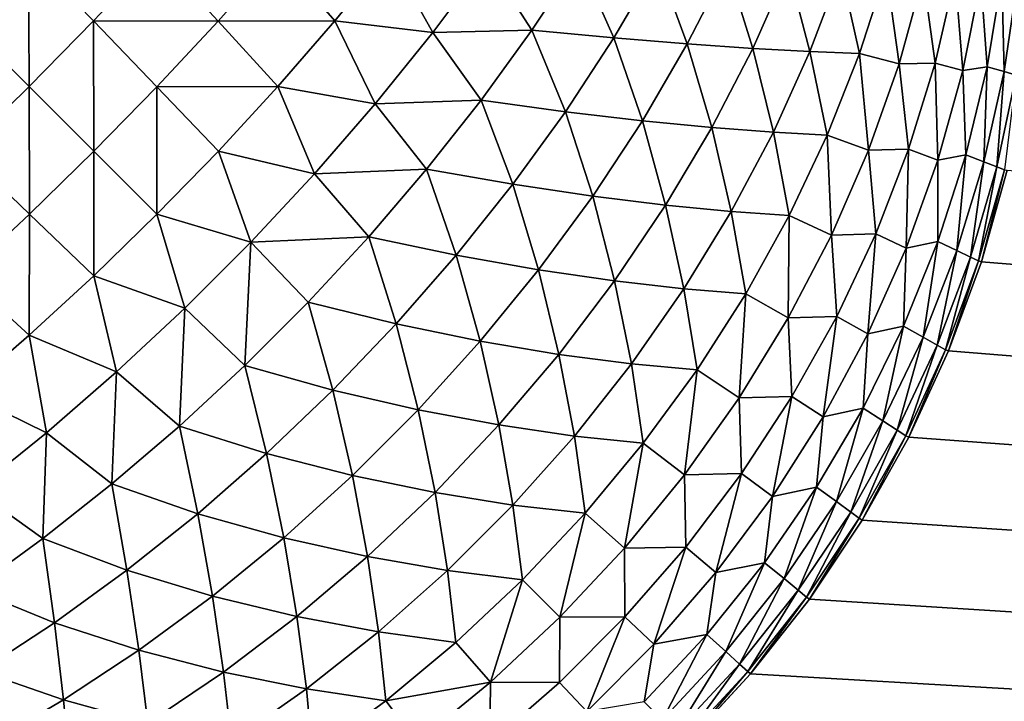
# Model space of a CAD drawing. Extents: x -302 to 302, y -900 to 900.
# Tile 277 of 656: x 117.06 to 118.93, y -878.25 to -876.95. Entities that reach past the tile are written whole.
import ezdxf

# ---------------------------------------------------------------- set-up
doc = ezdxf.new("R2010")
doc.units = 0
doc.header["$LTSCALE"] = 81.481481
for name, color, linetype in [('297', 7, 'CONTINUOUS'), ('3', 7, 'CONTINUOUS'), ('312', 7, 'CONTINUOUS'), ('98', 7, 'CONTINUOUS')]:
    doc.layers.add(name, color=color, linetype=linetype)

msp = doc.modelspace()

# ---------------------------------------------------------------- linework, layer by layer
at = {"layer": '297', "color": 7, "linetype": 'CONTINUOUS'}
for points in [[(118.9365, -877.2369), (118.8874, -877.4107), (118.9365, -877.2369, -22.7), (118.9365, -877.2369)], [(118.9365, -877.2369, -22.7), (118.8874, -877.4107), (118.8874, -877.4107, -22.7), (118.9365, -877.2369, -22.7)], [(118.8874, -877.4107), (118.8249, -877.5802), (118.8874, -877.4107, -22.7), (118.8874, -877.4107)], [(118.8874, -877.4107, -22.7), (118.8249, -877.5802), (118.8249, -877.5802, -22.7), (118.8874, -877.4107, -22.7)], [(118.8249, -877.5802), (118.7493, -877.7442), (118.8249, -877.5802, -22.7), (118.8249, -877.5802)], [(118.8249, -877.5802, -22.7), (118.7493, -877.7442), (118.7493, -877.7442, -22.7), (118.8249, -877.5802, -22.7)], [(118.7493, -877.7442), (118.6611, -877.9017), (118.7493, -877.7442, -22.7), (118.7493, -877.7442)], [(118.7493, -877.7442, -22.7), (118.6611, -877.9017), (118.6611, -877.9017, -22.7), (118.7493, -877.7442, -22.7)], [(118.6611, -877.9017), (118.5607, -878.0519), (118.6611, -877.9017, -22.7), (118.6611, -877.9017)], [(118.6611, -877.9017, -22.7), (118.5607, -878.0519), (118.5607, -878.0519, -22.7), (118.6611, -877.9017, -22.7)], [(118.5607, -878.0519), (118.4489, -878.1937), (118.5607, -878.0519, -22.7), (118.5607, -878.0519)], [(118.5607, -878.0519, -22.7), (118.4489, -878.1937), (118.4489, -878.1937, -22.7), (118.5607, -878.0519, -22.7)], [(118.4489, -878.1937), (118.3263, -878.3263), (118.4489, -878.1937, -22.7), (118.4489, -878.1937)], [(118.4489, -878.1937, -22.7), (118.3263, -878.3263), (118.3263, -878.3263, -22.7), (118.4489, -878.1937, -22.7)]]:
    msp.add_3dface(points, dxfattribs=at)
at = {"layer": '3', "color": 7, "linetype": 'CONTINUOUS'}
for points in [[(118.9365, -877.2369), (149.75, -880), (118.8874, -877.4107), (118.9365, -877.2369)], [(118.8874, -877.4107), (149.75, -880), (118.8249, -877.5802), (118.8874, -877.4107)], [(118.8249, -877.5802), (149.75, -880), (118.7493, -877.7442), (118.8249, -877.5802)], [(118.7493, -877.7442), (149.75, -880), (118.6611, -877.9017), (118.7493, -877.7442)], [(118.6611, -877.9017), (149.75, -880), (118.5607, -878.0519), (118.6611, -877.9017)], [(118.5607, -878.0519), (149.75, -880), (118.4489, -878.1937), (118.5607, -878.0519)], [(118.4489, -878.1937), (149.75, -880), (118.3263, -878.3263), (118.4489, -878.1937)]]:
    msp.add_3dface(points, dxfattribs=at)
at = {"layer": '312', "color": 7, "linetype": 'CONTINUOUS'}
for points in [[(116.9523, -876.9523, -24.9722), (116.9497, -876.7, -24.9864), (117.0765, -876.8266, -24.9654), (116.9523, -876.9523, -24.9722)], [(116.9523, -876.9523, -24.9722), (117.0765, -876.8266, -24.9654), (117.0777, -877.0777, -24.9371), (116.9523, -876.9523, -24.9722)], [(117.0777, -877.0777, -24.9371), (117.0765, -876.8266, -24.9654), (117.2001, -876.9531, -24.9307), (117.0777, -877.0777, -24.9371)], [(117.2001, -876.9531, -24.9307), (117.0765, -876.8266, -24.9654), (117.3196, -876.827, -24.9113), (117.2001, -876.9531, -24.9307)], [(117.2001, -876.9531, -24.9307), (117.3196, -876.827, -24.9113), (117.4369, -876.9535, -24.864), (117.2001, -876.9531, -24.9307)], [(117.4369, -876.9535, -24.864), (117.3196, -876.827, -24.9113), (117.5491, -876.8274, -24.8337), (117.4369, -876.9535, -24.864)], [(117.4369, -876.9535, -24.864), (117.5491, -876.8274, -24.8337), (117.6586, -876.9533, -24.7753), (117.4369, -876.9535, -24.864)], [(117.6586, -876.9533, -24.7753), (117.5491, -876.8274, -24.8337), (117.7618, -876.8273, -24.7363), (117.6586, -876.9533, -24.7753)], [(117.6586, -876.9533, -24.7753), (117.7618, -876.8273, -24.7363), (117.8448, -876.9752, -24.6757), (117.6586, -876.9533, -24.7753)], [(117.8448, -876.9752, -24.6757), (117.7618, -876.8273, -24.7363), (117.9473, -876.8381, -24.6275), (117.8448, -876.9752, -24.6757)], [(117.8448, -876.9752, -24.6757), (117.9473, -876.8381, -24.6275), (118.0332, -876.9706, -24.5546), (117.8448, -876.9752, -24.6757)], [(118.0332, -876.9706, -24.5546), (117.9473, -876.8381, -24.6275), (118.1226, -876.8358, -24.5021), (118.0332, -876.9706, -24.5546)], [(118.0332, -876.9706, -24.5546), (118.1226, -876.8358, -24.5021), (118.1887, -876.9854, -24.4298), (118.0332, -876.9706, -24.5546)], [(118.1887, -876.9854, -24.4298), (118.1226, -876.8358, -24.5021), (118.2721, -876.8434, -24.3727), (118.1887, -876.9854, -24.4298)], [(118.1887, -876.9854, -24.4298), (118.2721, -876.8434, -24.3727), (118.3286, -876.9969, -24.2967), (118.1887, -876.9854, -24.4298)], [(118.3286, -876.9969, -24.2967), (118.2721, -876.8434, -24.3727), (118.4044, -876.8493, -24.2371), (118.3286, -876.9969, -24.2967)], [(118.3286, -876.9969, -24.2967), (118.4044, -876.8493, -24.2371), (118.4528, -877.0056, -24.1575), (118.3286, -876.9969, -24.2967)], [(118.4528, -877.0056, -24.1575), (118.4044, -876.8493, -24.2371), (118.5202, -876.8536, -24.0976), (118.4528, -877.0056, -24.1575)], [(118.4528, -877.0056, -24.1575), (118.5202, -876.8536, -24.0976), (118.5617, -877.0114, -24.0141), (118.4528, -877.0056, -24.1575)], [(118.5617, -877.0114, -24.0141), (118.5202, -876.8536, -24.0976), (118.6205, -876.8564, -23.9559), (118.5617, -877.0114, -24.0141)], [(118.5617, -877.0114, -24.0141), (118.6205, -876.8564, -23.9559), (118.6561, -877.0151, -23.8681), (118.5617, -877.0114, -24.0141)], [(118.6561, -877.0151, -23.8681), (118.6205, -876.8564, -23.9559), (118.7064, -876.8581, -23.8133), (118.6561, -877.0151, -23.8681)], [(118.6561, -877.0151, -23.8681), (118.7064, -876.8581, -23.8133), (118.731, -877.0347, -23.7262), (118.6561, -877.0151, -23.8681)], [(118.731, -877.0347, -23.7262), (118.7064, -876.8581, -23.8133), (118.7768, -876.8684, -23.6739), (118.731, -877.0347, -23.7262)], [(118.731, -877.0347, -23.7262), (118.7768, -876.8684, -23.6739), (118.7997, -877.0336, -23.5775), (118.731, -877.0347, -23.7262)], [(118.7997, -877.0336, -23.5775), (118.7768, -876.8684, -23.6739), (118.8378, -876.8681, -23.5316), (118.7997, -877.0336, -23.5775)], [(118.7997, -877.0336, -23.5775), (118.8378, -876.8681, -23.5316), (118.8523, -877.0474, -23.4328), (118.7997, -877.0336, -23.5775)], [(118.8523, -877.0474, -23.4328), (118.8378, -876.8681, -23.5316), (118.8864, -876.875, -23.3923), (118.8523, -877.0474, -23.4328)], [(118.8523, -877.0474, -23.4328), (118.8864, -876.875, -23.3923), (118.8985, -877.0405, -23.2838), (118.8523, -877.0474, -23.4328)], [(118.8985, -877.0405, -23.2838), (118.8864, -876.875, -23.3923), (118.9264, -876.8711, -23.2513), (118.8985, -877.0405, -23.2838)], [(118.8985, -877.0405, -23.2838), (118.9264, -876.8711, -23.2513), (118.9307, -877.0492, -23.1383), (118.8985, -877.0405, -23.2838)], [(118.9307, -877.0492, -23.1383), (118.9264, -876.8711, -23.2513), (118.9558, -876.8756, -23.113), (118.9307, -877.0492, -23.1383)], [(118.9307, -877.0492, -23.1383), (118.9558, -876.8756, -23.113), (118.9534, -877.0561, -22.9924), (118.9307, -877.0492, -23.1383)], [(116.9531, -877.2001, -24.9307), (116.9523, -876.9523, -24.9722), (117.0777, -877.0777, -24.9371), (116.9531, -877.2001, -24.9307)], [(117.0777, -877.0777, -24.9371), (117.2001, -876.9531, -24.9307), (117.2007, -877.2007, -24.8883), (117.0777, -877.0777, -24.9371)], [(117.2007, -877.2007, -24.8883), (117.2001, -876.9531, -24.9307), (117.3205, -877.0782, -24.8822), (117.2007, -877.2007, -24.8883)], [(117.3205, -877.0782, -24.8822), (117.2001, -876.9531, -24.9307), (117.4369, -876.9535, -24.864), (117.3205, -877.0782, -24.8822)], [(117.3205, -877.0782, -24.8822), (117.4369, -876.9535, -24.864), (117.5503, -877.078, -24.8034), (117.3205, -877.0782, -24.8822)], [(117.5503, -877.078, -24.8034), (117.4369, -876.9535, -24.864), (117.6586, -876.9533, -24.7753), (117.5503, -877.078, -24.8034)], [(117.5503, -877.078, -24.8034), (117.6586, -876.9533, -24.7753), (117.7356, -877.1107, -24.7122), (117.5503, -877.078, -24.8034)], [(117.7356, -877.1107, -24.7122), (117.6586, -876.9533, -24.7753), (117.8448, -876.9752, -24.6757), (117.7356, -877.1107, -24.7122)], [(117.7356, -877.1107, -24.7122), (117.8448, -876.9752, -24.6757), (117.9365, -877.1039, -24.5968), (117.7356, -877.1107, -24.7122)], [(117.9365, -877.1039, -24.5968), (117.8448, -876.9752, -24.6757), (118.0332, -876.9706, -24.5546), (117.9365, -877.1039, -24.5968)], [(117.9365, -877.1039, -24.5968), (118.0332, -876.9706, -24.5546), (118.0968, -877.1257, -24.477), (117.9365, -877.1039, -24.5968)], [(118.0968, -877.1257, -24.477), (118.0332, -876.9706, -24.5546), (118.1887, -876.9854, -24.4298), (118.0968, -877.1257, -24.477)], [(118.0968, -877.1257, -24.477), (118.1887, -876.9854, -24.4298), (118.2432, -877.1429, -24.3469), (118.0968, -877.1257, -24.477)], [(118.2432, -877.1429, -24.3469), (118.1887, -876.9854, -24.4298), (118.3286, -876.9969, -24.2967), (118.2432, -877.1429, -24.3469)], [(118.2432, -877.1429, -24.3469), (118.3286, -876.9969, -24.2967), (118.375, -877.1557, -24.2088), (118.2432, -877.1429, -24.3469)], [(118.375, -877.1557, -24.2088), (118.3286, -876.9969, -24.2967), (118.4528, -877.0056, -24.1575), (118.375, -877.1557, -24.2088)], [(118.375, -877.1557, -24.2088), (118.4528, -877.0056, -24.1575), (118.4921, -877.1647, -24.0647), (118.375, -877.1557, -24.2088)], [(118.4921, -877.1647, -24.0647), (118.4528, -877.0056, -24.1575), (118.5617, -877.0114, -24.0141), (118.4921, -877.1647, -24.0647)], [(118.4921, -877.1647, -24.0647), (118.5617, -877.0114, -24.0141), (118.5946, -877.1702, -23.9163), (118.4921, -877.1647, -24.0647)], [(118.5946, -877.1702, -23.9163), (118.5617, -877.0114, -24.0141), (118.6561, -877.0151, -23.8681), (118.5946, -877.1702, -23.9163)], [(118.5946, -877.1702, -23.9163), (118.6561, -877.0151, -23.8681), (118.6727, -877.1989, -23.7721), (118.5946, -877.1702, -23.9163)], [(118.6727, -877.1989, -23.7721), (118.6561, -877.0151, -23.8681), (118.731, -877.0347, -23.7262), (118.6727, -877.1989, -23.7721)], [(118.6727, -877.1989, -23.7721), (118.731, -877.0347, -23.7262), (118.7492, -877.1972, -23.6184), (118.6727, -877.1989, -23.7721)], [(118.7492, -877.1972, -23.6184), (118.731, -877.0347, -23.7262), (118.7997, -877.0336, -23.5775), (118.7492, -877.1972, -23.6184)], [(118.7492, -877.1972, -23.6184), (118.7997, -877.0336, -23.5775), (118.805, -877.2177, -23.4688), (118.7492, -877.1972, -23.6184)], [(118.805, -877.2177, -23.4688), (118.7997, -877.0336, -23.5775), (118.8523, -877.0474, -23.4328), (118.805, -877.2177, -23.4688)], [(118.805, -877.2177, -23.4688), (118.8523, -877.0474, -23.4328), (118.8578, -877.208, -23.313), (118.805, -877.2177, -23.4688)], [(118.8578, -877.208, -23.313), (118.8523, -877.0474, -23.4328), (118.8985, -877.0405, -23.2838), (118.8578, -877.208, -23.313)], [(118.8578, -877.208, -23.313), (118.8985, -877.0405, -23.2838), (118.8923, -877.2208, -23.1609), (118.8578, -877.208, -23.313)], [(118.8923, -877.2208, -23.1609), (118.8985, -877.0405, -23.2838), (118.9307, -877.0492, -23.1383), (118.8923, -877.2208, -23.1609)], [(118.8923, -877.2208, -23.1609), (118.9307, -877.0492, -23.1383), (118.9167, -877.2307, -23.0078), (118.8923, -877.2208, -23.1609)], [(118.9167, -877.2307, -23.0078), (118.9307, -877.0492, -23.1383), (118.9534, -877.0561, -22.9924), (118.9167, -877.2307, -23.0078)], [(118.9313, -877.2361, -22.854), (118.9167, -877.2307, -23.0078), (118.9534, -877.0561, -22.9924), (118.9313, -877.2361, -22.854)], [(116.9531, -877.2001, -24.9307), (117.0777, -877.0777, -24.9371), (117.0782, -877.3205, -24.8822), (116.9531, -877.2001, -24.9307)], [(117.0782, -877.3205, -24.8822), (117.0777, -877.0777, -24.9371), (117.2007, -877.2007, -24.8883), (117.0782, -877.3205, -24.8822)], [(117.2007, -877.2007, -24.8883), (117.3205, -877.0782, -24.8822), (117.3207, -877.3207, -24.8259), (117.2007, -877.2007, -24.8883)], [(117.4375, -877.2007, -24.8202), (117.3205, -877.0782, -24.8822), (117.5503, -877.078, -24.8034), (117.4375, -877.2007, -24.8202)], [(117.3207, -877.3207, -24.8259), (117.3205, -877.0782, -24.8822), (117.4375, -877.2007, -24.8202), (117.3207, -877.3207, -24.8259)], [(117.4375, -877.2007, -24.8202), (117.5503, -877.078, -24.8034), (117.6201, -877.2437, -24.7366), (117.4375, -877.2007, -24.8202)], [(117.6201, -877.2437, -24.7366), (117.5503, -877.078, -24.8034), (117.7356, -877.1107, -24.7122), (117.6201, -877.2437, -24.7366)], [(117.6201, -877.2437, -24.7366), (117.7356, -877.1107, -24.7122), (117.833, -877.235, -24.6288), (117.6201, -877.2437, -24.7366)], [(117.833, -877.235, -24.6288), (117.7356, -877.1107, -24.7122), (117.9365, -877.1039, -24.5968), (117.833, -877.235, -24.6288)], [(117.833, -877.235, -24.6288), (117.9365, -877.1039, -24.5968), (117.9968, -877.2636, -24.514), (117.833, -877.235, -24.6288)], [(117.9968, -877.2636, -24.514), (117.9365, -877.1039, -24.5968), (118.0968, -877.1257, -24.477), (117.9968, -877.2636, -24.514)], [(117.9968, -877.2636, -24.514), (118.0968, -877.1257, -24.477), (118.1488, -877.2862, -24.3874), (117.9968, -877.2636, -24.514)], [(118.1488, -877.2862, -24.3874), (118.0968, -877.1257, -24.477), (118.2432, -877.1429, -24.3469), (118.1488, -877.2862, -24.3874)], [(118.1488, -877.2862, -24.3874), (118.2432, -877.1429, -24.3469), (118.2874, -877.3032, -24.2512), (118.1488, -877.2862, -24.3874)], [(118.2874, -877.3032, -24.2512), (118.2432, -877.1429, -24.3469), (118.375, -877.1557, -24.2088), (118.2874, -877.3032, -24.2512)], [(118.2874, -877.3032, -24.2512), (118.375, -877.1557, -24.2088), (118.412, -877.3152, -24.1073), (118.2874, -877.3032, -24.2512)], [(118.412, -877.3152, -24.1073), (118.375, -877.1557, -24.2088), (118.4921, -877.1647, -24.0647), (118.412, -877.3152, -24.1073)], [(118.412, -877.3152, -24.1073), (118.4921, -877.1647, -24.0647), (118.5223, -877.3227, -23.9576), (118.412, -877.3152, -24.1073)], [(118.5223, -877.3227, -23.9576), (118.4921, -877.1647, -24.0647), (118.5946, -877.1702, -23.9163), (118.5223, -877.3227, -23.9576)], [(118.5223, -877.3227, -23.9576), (118.5946, -877.1702, -23.9163), (118.6023, -877.3601, -23.8115), (118.5223, -877.3227, -23.9576)], [(118.6023, -877.3601, -23.8115), (118.5946, -877.1702, -23.9163), (118.6727, -877.1989, -23.7721), (118.6023, -877.3601, -23.8115)], [(116.9535, -877.4369, -24.864), (116.9531, -877.2001, -24.9307), (117.0782, -877.3205, -24.8822), (116.9535, -877.4369, -24.864)], [(117.0782, -877.3205, -24.8822), (117.2007, -877.2007, -24.8883), (117.2007, -877.4375, -24.8202), (117.0782, -877.3205, -24.8822)], [(117.2007, -877.4375, -24.8202), (117.2007, -877.2007, -24.8883), (117.3207, -877.3207, -24.8259), (117.2007, -877.4375, -24.8202)], [(117.3207, -877.3207, -24.8259), (117.4375, -877.2007, -24.8202), (117.4992, -877.3735, -24.7488), (117.3207, -877.3207, -24.8259)], [(117.4992, -877.3735, -24.7488), (117.4375, -877.2007, -24.8202), (117.6201, -877.2437, -24.7366), (117.4992, -877.3735, -24.7488)], [(118.6023, -877.3601, -23.8115), (118.6727, -877.1989, -23.7721), (118.6868, -877.3579, -23.6538), (118.6023, -877.3601, -23.8115)], [(118.6868, -877.3579, -23.6538), (118.6727, -877.1989, -23.7721), (118.7492, -877.1972, -23.6184), (118.6868, -877.3579, -23.6538)], [(118.6868, -877.3579, -23.6538), (118.7492, -877.1972, -23.6184), (118.7447, -877.3847, -23.5002), (118.6868, -877.3579, -23.6538)], [(118.7447, -877.3847, -23.5002), (118.7492, -877.1972, -23.6184), (118.805, -877.2177, -23.4688), (118.7447, -877.3847, -23.5002)], [(118.7447, -877.3847, -23.5002), (118.805, -877.2177, -23.4688), (118.8048, -877.3725, -23.3386), (118.7447, -877.3847, -23.5002)], [(118.8048, -877.3725, -23.3386), (118.805, -877.2177, -23.4688), (118.8578, -877.208, -23.313), (118.8048, -877.3725, -23.3386)], [(118.8048, -877.3725, -23.3386), (118.8578, -877.208, -23.313), (118.8409, -877.3894, -23.1808), (118.8048, -877.3725, -23.3386)], [(118.8409, -877.3894, -23.1808), (118.8578, -877.208, -23.313), (118.8923, -877.2208, -23.1609), (118.8409, -877.3894, -23.1808)], [(118.8409, -877.3894, -23.1808), (118.8923, -877.2208, -23.1609), (118.8666, -877.402, -23.0214), (118.8409, -877.3894, -23.1808)], [(118.8666, -877.402, -23.0214), (118.8923, -877.2208, -23.1609), (118.9167, -877.2307, -23.0078), (118.8666, -877.402, -23.0214)], [(117.4992, -877.3735, -24.7488), (117.6201, -877.2437, -24.7366), (117.7233, -877.3632, -24.6501), (117.4992, -877.3735, -24.7488)], [(117.7233, -877.3632, -24.6501), (117.6201, -877.2437, -24.7366), (117.833, -877.235, -24.6288), (117.7233, -877.3632, -24.6501)], [(117.7233, -877.3632, -24.6501), (117.833, -877.235, -24.6288), (117.8894, -877.3983, -24.5406), (117.7233, -877.3632, -24.6501)], [(117.8894, -877.3983, -24.5406), (117.833, -877.235, -24.6288), (117.9968, -877.2636, -24.514), (117.8894, -877.3983, -24.5406)], [(118.882, -877.4091, -22.8609), (118.8666, -877.402, -23.0214), (118.9167, -877.2307, -23.0078), (118.882, -877.4091, -22.8609)], [(118.9313, -877.2361, -22.854), (118.882, -877.4091, -22.8609), (118.9167, -877.2307, -23.0078), (118.9313, -877.2361, -22.854)], [(118.9313, -877.2361, -22.854), (118.8874, -877.4107, -22.7), (118.882, -877.4091, -22.8609), (118.9313, -877.2361, -22.854)], [(118.9365, -877.2369, -22.7), (118.8874, -877.4107, -22.7), (118.9313, -877.2361, -22.854), (118.9365, -877.2369, -22.7)], [(117.8894, -877.3983, -24.5406), (117.9968, -877.2636, -24.514), (118.0458, -877.426, -24.418), (117.8894, -877.3983, -24.5406)], [(118.0458, -877.426, -24.418), (117.9968, -877.2636, -24.514), (118.1488, -877.2862, -24.3874), (118.0458, -877.426, -24.418)], [(118.0458, -877.426, -24.418), (118.1488, -877.2862, -24.3874), (118.1904, -877.4471, -24.2844), (118.0458, -877.426, -24.418)], [(118.1904, -877.4471, -24.2844), (118.1488, -877.2862, -24.3874), (118.2874, -877.3032, -24.2512), (118.1904, -877.4471, -24.2844)], [(118.1904, -877.4471, -24.2844), (118.2874, -877.3032, -24.2512), (118.322, -877.4622, -24.1417), (118.1904, -877.4471, -24.2844)], [(118.322, -877.4622, -24.1417), (118.2874, -877.3032, -24.2512), (118.412, -877.3152, -24.1073), (118.322, -877.4622, -24.1417)], [(118.322, -877.4622, -24.1417), (118.412, -877.3152, -24.1073), (118.4396, -877.4716, -23.9916), (118.322, -877.4622, -24.1417)], [(118.4396, -877.4716, -23.9916), (118.412, -877.3152, -24.1073), (118.5223, -877.3227, -23.9576), (118.4396, -877.4716, -23.9916)], [(116.9535, -877.4369, -24.864), (117.0782, -877.3205, -24.8822), (117.078, -877.5503, -24.8034), (116.9535, -877.4369, -24.864)], [(117.078, -877.5503, -24.8034), (117.0782, -877.3205, -24.8822), (117.2007, -877.4375, -24.8202), (117.078, -877.5503, -24.8034)], [(117.2007, -877.4375, -24.8202), (117.3207, -877.3207, -24.8259), (117.3735, -877.4992, -24.7488), (117.2007, -877.4375, -24.8202)], [(117.3735, -877.4992, -24.7488), (117.3207, -877.3207, -24.8259), (117.4992, -877.3735, -24.7488), (117.3735, -877.4992, -24.7488)], [(118.4396, -877.4716, -23.9916), (118.5223, -877.3227, -23.9576), (118.5203, -877.5172, -23.8441), (118.4396, -877.4716, -23.9916)], [(118.5203, -877.5172, -23.8441), (118.5223, -877.3227, -23.9576), (118.6023, -877.3601, -23.8115), (118.5203, -877.5172, -23.8441)], [(117.3735, -877.4992, -24.7488), (117.4992, -877.3735, -24.7488), (117.4878, -877.608, -24.6609), (117.3735, -877.4992, -24.7488)], [(117.4878, -877.608, -24.6609), (117.4992, -877.3735, -24.7488), (117.608, -877.4878, -24.6609), (117.4878, -877.608, -24.6609)], [(117.608, -877.4878, -24.6609), (117.4992, -877.3735, -24.7488), (117.7233, -877.3632, -24.6501), (117.608, -877.4878, -24.6609)], [(117.608, -877.4878, -24.6609), (117.7233, -877.3632, -24.6501), (117.7752, -877.5289, -24.5566), (117.608, -877.4878, -24.6609)], [(117.7752, -877.5289, -24.5566), (117.7233, -877.3632, -24.6501), (117.8894, -877.3983, -24.5406), (117.7752, -877.5289, -24.5566)], [(118.5203, -877.5172, -23.8441), (118.6023, -877.3601, -23.8115), (118.6128, -877.5147, -23.6836), (118.5203, -877.5172, -23.8441)], [(118.6128, -877.5147, -23.6836), (118.6023, -877.3601, -23.8115), (118.6868, -877.3579, -23.6538), (118.6128, -877.5147, -23.6836)], [(118.6128, -877.5147, -23.6836), (118.6868, -877.3579, -23.6538), (118.6719, -877.5476, -23.5265), (118.6128, -877.5147, -23.6836)], [(118.6719, -877.5476, -23.5265), (118.6868, -877.3579, -23.6538), (118.7447, -877.3847, -23.5002), (118.6719, -877.5476, -23.5265)], [(118.7395, -877.5331, -23.3605), (118.7447, -877.3847, -23.5002), (118.8048, -877.3725, -23.3386), (118.7395, -877.5331, -23.3605)], [(118.7395, -877.5331, -23.3605), (118.8048, -877.3725, -23.3386), (118.7768, -877.5538, -23.1978), (118.7395, -877.5331, -23.3605)], [(118.7768, -877.5538, -23.1978), (118.8048, -877.3725, -23.3386), (118.8409, -877.3894, -23.1808), (118.7768, -877.5538, -23.1978)], [(118.6719, -877.5476, -23.5265), (118.7447, -877.3847, -23.5002), (118.7395, -877.5331, -23.3605), (118.6719, -877.5476, -23.5265)], [(118.7768, -877.5538, -23.1978), (118.8409, -877.3894, -23.1808), (118.8033, -877.569, -23.0331), (118.7768, -877.5538, -23.1978)], [(118.8033, -877.569, -23.0331), (118.8409, -877.3894, -23.1808), (118.8666, -877.402, -23.0214), (118.8033, -877.569, -23.0331)], [(117.7752, -877.5289, -24.5566), (117.8894, -877.3983, -24.5406), (117.935, -877.5616, -24.4385), (117.7752, -877.5289, -24.5566)], [(117.935, -877.5616, -24.4385), (117.8894, -877.3983, -24.5406), (118.0458, -877.426, -24.418), (117.935, -877.5616, -24.4385)], [(118.8193, -877.5779, -22.8668), (118.8033, -877.569, -23.0331), (118.8666, -877.402, -23.0214), (118.8193, -877.5779, -22.8668)], [(118.882, -877.4091, -22.8609), (118.8193, -877.5779, -22.8668), (118.8666, -877.402, -23.0214), (118.882, -877.4091, -22.8609)], [(118.882, -877.4091, -22.8609), (118.8249, -877.5802, -22.7), (118.8193, -877.5779, -22.8668), (118.882, -877.4091, -22.8609)], [(118.8874, -877.4107, -22.7), (118.8249, -877.5802, -22.7), (118.882, -877.4091, -22.8609), (118.8874, -877.4107, -22.7)], [(117.935, -877.5616, -24.4385), (118.0458, -877.426, -24.418), (118.0846, -877.5867, -24.3083), (117.935, -877.5616, -24.4385)], [(118.0846, -877.5867, -24.3083), (118.0458, -877.426, -24.418), (118.1904, -877.4471, -24.2844), (118.0846, -877.5867, -24.3083)], [(116.9533, -877.6586, -24.7753), (116.9535, -877.4369, -24.864), (117.078, -877.5503, -24.8034), (116.9533, -877.6586, -24.7753)], [(117.078, -877.5503, -24.8034), (117.2007, -877.4375, -24.8202), (117.2437, -877.6201, -24.7366), (117.078, -877.5503, -24.8034)], [(117.2437, -877.6201, -24.7366), (117.2007, -877.4375, -24.8202), (117.3735, -877.4992, -24.7488), (117.2437, -877.6201, -24.7366)], [(118.0846, -877.5867, -24.3083), (118.1904, -877.4471, -24.2844), (118.2224, -877.6046, -24.1676), (118.0846, -877.5867, -24.3083)], [(118.2224, -877.6046, -24.1676), (118.1904, -877.4471, -24.2844), (118.322, -877.4622, -24.1417), (118.2224, -877.6046, -24.1676)], [(118.2224, -877.6046, -24.1676), (118.322, -877.4622, -24.1417), (118.347, -877.6162, -24.0183), (118.2224, -877.6046, -24.1676)], [(118.347, -877.6162, -24.0183), (118.322, -877.4622, -24.1417), (118.4396, -877.4716, -23.9916), (118.347, -877.6162, -24.0183)], [(118.347, -877.6162, -24.0183), (118.4396, -877.4716, -23.9916), (118.427, -877.6693, -23.8696), (118.347, -877.6162, -24.0183)], [(118.427, -877.6693, -23.8696), (118.4396, -877.4716, -23.9916), (118.5203, -877.5172, -23.8441), (118.427, -877.6693, -23.8696)], [(117.2437, -877.6201, -24.7366), (117.3735, -877.4992, -24.7488), (117.3632, -877.7233, -24.6501), (117.2437, -877.6201, -24.7366)], [(117.3632, -877.7233, -24.6501), (117.3735, -877.4992, -24.7488), (117.4878, -877.608, -24.6609), (117.3632, -877.7233, -24.6501)], [(117.4878, -877.608, -24.6609), (117.608, -877.4878, -24.6609), (117.6548, -877.6548, -24.5619), (117.4878, -877.608, -24.6609)], [(117.6548, -877.6548, -24.5619), (117.608, -877.4878, -24.6609), (117.7752, -877.5289, -24.5566), (117.6548, -877.6548, -24.5619)], [(118.427, -877.6693, -23.8696), (118.5203, -877.5172, -23.8441), (118.5275, -877.6667, -23.7077), (118.427, -877.6693, -23.8696)], [(118.5275, -877.6667, -23.7077), (118.5203, -877.5172, -23.8441), (118.6128, -877.5147, -23.6836), (118.5275, -877.6667, -23.7077)], [(118.5275, -877.6667, -23.7077), (118.6128, -877.5147, -23.6836), (118.587, -877.7053, -23.5479), (118.5275, -877.6667, -23.7077)], [(118.587, -877.7053, -23.5479), (118.6128, -877.5147, -23.6836), (118.6719, -877.5476, -23.5265), (118.587, -877.7053, -23.5479)], [(117.6548, -877.6548, -24.5619), (117.7752, -877.5289, -24.5566), (117.8168, -877.6921, -24.4488), (117.6548, -877.6548, -24.5619)], [(117.8168, -877.6921, -24.4488), (117.7752, -877.5289, -24.5566), (117.935, -877.5616, -24.4385), (117.8168, -877.6921, -24.4488)], [(118.6625, -877.6889, -23.3786), (118.6719, -877.5476, -23.5265), (118.7395, -877.5331, -23.3605), (118.6625, -877.6889, -23.3786)], [(118.6625, -877.6889, -23.3786), (118.7395, -877.5331, -23.3605), (118.7004, -877.7131, -23.2119), (118.6625, -877.6889, -23.3786)], [(118.7004, -877.7131, -23.2119), (118.7395, -877.5331, -23.3605), (118.7768, -877.5538, -23.1978), (118.7004, -877.7131, -23.2119)], [(116.9533, -877.6586, -24.7753), (117.078, -877.5503, -24.8034), (117.1107, -877.7356, -24.7122), (116.9533, -877.6586, -24.7753)], [(117.1107, -877.7356, -24.7122), (117.078, -877.5503, -24.8034), (117.2437, -877.6201, -24.7366), (117.1107, -877.7356, -24.7122)], [(117.8168, -877.6921, -24.4488), (117.935, -877.5616, -24.4385), (117.9707, -877.7209, -24.3227), (117.8168, -877.6921, -24.4488)], [(117.9707, -877.7209, -24.3227), (117.935, -877.5616, -24.4385), (118.0846, -877.5867, -24.3083), (117.9707, -877.7209, -24.3227)], [(118.587, -877.7053, -23.5479), (118.6719, -877.5476, -23.5265), (118.6625, -877.6889, -23.3786), (118.587, -877.7053, -23.5479)], [(118.7004, -877.7131, -23.2119), (118.7768, -877.5538, -23.1978), (118.7273, -877.7308, -23.0427), (118.7004, -877.7131, -23.2119)], [(118.7273, -877.7308, -23.0427), (118.7768, -877.5538, -23.1978), (118.8033, -877.569, -23.0331), (118.7273, -877.7308, -23.0427)], [(118.7436, -877.7412, -22.8717), (118.7273, -877.7308, -23.0427), (118.8033, -877.569, -23.0331), (118.7436, -877.7412, -22.8717)], [(118.8193, -877.5779, -22.8668), (118.7436, -877.7412, -22.8717), (118.8033, -877.569, -23.0331), (118.8193, -877.5779, -22.8668)], [(118.8193, -877.5779, -22.8668), (118.7493, -877.7442, -22.7), (118.7436, -877.7412, -22.8717), (118.8193, -877.5779, -22.8668)], [(118.8249, -877.5802, -22.7), (118.7493, -877.7442, -22.7), (118.8193, -877.5779, -22.8668), (118.8249, -877.5802, -22.7)], [(117.9707, -877.7209, -24.3227), (118.0846, -877.5867, -24.3083), (118.114, -877.7419, -24.185), (117.9707, -877.7209, -24.3227)], [(118.114, -877.7419, -24.185), (118.0846, -877.5867, -24.3083), (118.2224, -877.6046, -24.1676), (118.114, -877.7419, -24.185)], [(117.3632, -877.7233, -24.6501), (117.4878, -877.608, -24.6609), (117.5289, -877.7752, -24.5566), (117.3632, -877.7233, -24.6501)], [(117.5289, -877.7752, -24.5566), (117.4878, -877.608, -24.6609), (117.6548, -877.6548, -24.5619), (117.5289, -877.7752, -24.5566)], [(118.114, -877.7419, -24.185), (118.2224, -877.6046, -24.1676), (118.245, -877.7554, -24.0375), (118.114, -877.7419, -24.185)], [(118.245, -877.7554, -24.0375), (118.2224, -877.6046, -24.1676), (118.347, -877.6162, -24.0183), (118.245, -877.7554, -24.0375)], [(118.245, -877.7554, -24.0375), (118.347, -877.6162, -24.0183), (118.3232, -877.8154, -23.8879), (118.245, -877.7554, -24.0375)], [(118.3232, -877.8154, -23.8879), (118.347, -877.6162, -24.0183), (118.427, -877.6693, -23.8696), (118.3232, -877.8154, -23.8879)], [(117.1107, -877.7356, -24.7122), (117.2437, -877.6201, -24.7366), (117.235, -877.833, -24.6288), (117.1107, -877.7356, -24.7122)], [(117.235, -877.833, -24.6288), (117.2437, -877.6201, -24.7366), (117.3632, -877.7233, -24.6501), (117.235, -877.833, -24.6288)], [(117.5289, -877.7752, -24.5566), (117.6548, -877.6548, -24.5619), (117.6921, -877.8168, -24.4488), (117.5289, -877.7752, -24.5566)], [(117.6921, -877.8168, -24.4488), (117.6548, -877.6548, -24.5619), (117.8168, -877.6921, -24.4488), (117.6921, -877.8168, -24.4488)], [(116.9752, -877.8448, -24.6757), (116.9533, -877.6586, -24.7753), (117.1107, -877.7356, -24.7122), (116.9752, -877.8448, -24.6757)], [(118.3232, -877.8154, -23.8879), (118.427, -877.6693, -23.8696), (118.4316, -877.8131, -23.7259), (118.3232, -877.8154, -23.8879)], [(118.4316, -877.8131, -23.7259), (118.427, -877.6693, -23.8696), (118.5275, -877.6667, -23.7077), (118.4316, -877.8131, -23.7259)], [(118.4316, -877.8131, -23.7259), (118.5275, -877.6667, -23.7077), (118.4904, -877.8567, -23.564), (118.4316, -877.8131, -23.7259)], [(118.4904, -877.8567, -23.564), (118.5275, -877.6667, -23.7077), (118.587, -877.7053, -23.5479), (118.4904, -877.8567, -23.564)], [(117.6921, -877.8168, -24.4488), (117.8168, -877.6921, -24.4488), (117.8492, -877.8492, -24.3275), (117.6921, -877.8168, -24.4488)], [(117.8492, -877.8492, -24.3275), (117.8168, -877.6921, -24.4488), (117.9707, -877.7209, -24.3227), (117.8492, -877.8492, -24.3275)], [(118.5742, -877.839, -23.3928), (118.587, -877.7053, -23.5479), (118.6625, -877.6889, -23.3786), (118.5742, -877.839, -23.3928)], [(118.5742, -877.839, -23.3928), (118.6625, -877.6889, -23.3786), (118.6121, -877.8664, -23.223), (118.5742, -877.839, -23.3928)], [(118.6121, -877.8664, -23.223), (118.6625, -877.6889, -23.3786), (118.7004, -877.7131, -23.2119), (118.6121, -877.8664, -23.223)], [(118.4904, -877.8567, -23.564), (118.587, -877.7053, -23.5479), (118.5742, -877.839, -23.3928), (118.4904, -877.8567, -23.564)], [(117.235, -877.833, -24.6288), (117.3632, -877.7233, -24.6501), (117.3983, -877.8894, -24.5406), (117.235, -877.833, -24.6288)], [(117.3983, -877.8894, -24.5406), (117.3632, -877.7233, -24.6501), (117.5289, -877.7752, -24.5566), (117.3983, -877.8894, -24.5406)], [(117.8492, -877.8492, -24.3275), (117.9707, -877.7209, -24.3227), (117.9973, -877.873, -24.1937), (117.8492, -877.8492, -24.3275)], [(117.9973, -877.873, -24.1937), (117.9707, -877.7209, -24.3227), (118.114, -877.7419, -24.185), (117.9973, -877.873, -24.1937)], [(118.6121, -877.8664, -23.223), (118.7004, -877.7131, -23.2119), (118.6391, -877.8863, -23.0502), (118.6121, -877.8664, -23.223)], [(118.6391, -877.8863, -23.0502), (118.7004, -877.7131, -23.2119), (118.7273, -877.7308, -23.0427), (118.6391, -877.8863, -23.0502)], [(118.6554, -877.8982, -22.8755), (118.6391, -877.8863, -23.0502), (118.7273, -877.7308, -23.0427), (118.6554, -877.8982, -22.8755)], [(118.7436, -877.7412, -22.8717), (118.6554, -877.8982, -22.8755), (118.7273, -877.7308, -23.0427), (118.7436, -877.7412, -22.8717)], [(116.9752, -877.8448, -24.6757), (117.1107, -877.7356, -24.7122), (117.1039, -877.9365, -24.5968), (116.9752, -877.8448, -24.6757)], [(117.1039, -877.9365, -24.5968), (117.1107, -877.7356, -24.7122), (117.235, -877.833, -24.6288), (117.1039, -877.9365, -24.5968)], [(117.9973, -877.873, -24.1937), (118.114, -877.7419, -24.185), (118.1342, -877.8887, -24.0491), (117.9973, -877.873, -24.1937)], [(118.1342, -877.8887, -24.0491), (118.114, -877.7419, -24.185), (118.245, -877.7554, -24.0375), (118.1342, -877.8887, -24.0491)], [(118.7436, -877.7412, -22.8717), (118.6611, -877.9017, -22.7), (118.6554, -877.8982, -22.8755), (118.7436, -877.7412, -22.8717)], [(118.7493, -877.7442, -22.7), (118.6611, -877.9017, -22.7), (118.7436, -877.7412, -22.8717), (118.7493, -877.7442, -22.7)], [(118.1342, -877.8887, -24.0491), (118.245, -877.7554, -24.0375), (118.2094, -877.9547, -23.899), (118.1342, -877.8887, -24.0491)], [(118.2094, -877.9547, -23.899), (118.245, -877.7554, -24.0375), (118.3232, -877.8154, -23.8879), (118.2094, -877.9547, -23.899)], [(117.3983, -877.8894, -24.5406), (117.5289, -877.7752, -24.5566), (117.5616, -877.935, -24.4385), (117.3983, -877.8894, -24.5406)], [(117.5616, -877.935, -24.4385), (117.5289, -877.7752, -24.5566), (117.6921, -877.8168, -24.4488), (117.5616, -877.935, -24.4385)], [(117.5616, -877.935, -24.4385), (117.6921, -877.8168, -24.4488), (117.7209, -877.9707, -24.3227), (117.5616, -877.935, -24.4385)], [(117.7209, -877.9707, -24.3227), (117.6921, -877.8168, -24.4488), (117.8492, -877.8492, -24.3275), (117.7209, -877.9707, -24.3227)], [(118.2094, -877.9547, -23.899), (118.3232, -877.8154, -23.8879), (118.3255, -877.953, -23.7381), (118.2094, -877.9547, -23.899)], [(118.3255, -877.953, -23.7381), (118.3232, -877.8154, -23.8879), (118.4316, -877.8131, -23.7259), (118.3255, -877.953, -23.7381)], [(118.3255, -877.953, -23.7381), (118.4316, -877.8131, -23.7259), (118.3829, -878.0011, -23.5748), (118.3255, -877.953, -23.7381)], [(118.3829, -878.0011, -23.5748), (118.4316, -877.8131, -23.7259), (118.4904, -877.8567, -23.564), (118.3829, -878.0011, -23.5748)], [(117.1039, -877.9365, -24.5968), (117.235, -877.833, -24.6288), (117.2636, -877.9968, -24.514), (117.1039, -877.9365, -24.5968)], [(117.2636, -877.9968, -24.514), (117.235, -877.833, -24.6288), (117.3983, -877.8894, -24.5406), (117.2636, -877.9968, -24.514)], [(118.475, -877.9826, -23.4031), (118.4904, -877.8567, -23.564), (118.5742, -877.839, -23.3928), (118.475, -877.9826, -23.4031)], [(118.475, -877.9826, -23.4031), (118.5742, -877.839, -23.3928), (118.5124, -878.0128, -23.2309), (118.475, -877.9826, -23.4031)], [(118.5124, -878.0128, -23.2309), (118.5742, -877.839, -23.3928), (118.6121, -877.8664, -23.223), (118.5124, -878.0128, -23.2309)], [(116.9706, -878.0332, -24.5546), (116.9752, -877.8448, -24.6757), (117.1039, -877.9365, -24.5968), (116.9706, -878.0332, -24.5546)], [(117.7209, -877.9707, -24.3227), (117.8492, -877.8492, -24.3275), (117.873, -877.9973, -24.1937), (117.7209, -877.9707, -24.3227)], [(117.873, -877.9973, -24.1937), (117.8492, -877.8492, -24.3275), (117.9973, -877.873, -24.1937), (117.873, -877.9973, -24.1937)], [(118.3829, -878.0011, -23.5748), (118.4904, -877.8567, -23.564), (118.475, -877.9826, -23.4031), (118.3829, -878.0011, -23.5748)], [(117.873, -877.9973, -24.1937), (117.9973, -877.873, -24.1937), (118.0152, -878.0152, -24.0529), (117.873, -877.9973, -24.1937)], [(118.0152, -878.0152, -24.0529), (117.9973, -877.873, -24.1937), (118.1342, -877.8887, -24.0491), (118.0152, -878.0152, -24.0529)], [(118.5124, -878.0128, -23.2309), (118.6121, -877.8664, -23.223), (118.5391, -878.0347, -23.0556), (118.5124, -878.0128, -23.2309)], [(118.5391, -878.0347, -23.0556), (118.6121, -877.8664, -23.223), (118.6391, -877.8863, -23.0502), (118.5391, -878.0347, -23.0556)], [(117.2636, -877.9968, -24.514), (117.3983, -877.8894, -24.5406), (117.426, -878.0458, -24.418), (117.2636, -877.9968, -24.514)], [(117.426, -878.0458, -24.418), (117.3983, -877.8894, -24.5406), (117.5616, -877.935, -24.4385), (117.426, -878.0458, -24.418)], [(118.0152, -878.0152, -24.0529), (118.1342, -877.8887, -24.0491), (118.0863, -878.0863, -23.9027), (118.0152, -878.0152, -24.0529)], [(118.0863, -878.0863, -23.9027), (118.1342, -877.8887, -24.0491), (118.2094, -877.9547, -23.899), (118.0863, -878.0863, -23.9027)], [(118.5552, -878.0478, -22.8782), (118.5391, -878.0347, -23.0556), (118.6391, -877.8863, -23.0502), (118.5552, -878.0478, -22.8782)], [(118.6554, -877.8982, -22.8755), (118.5552, -878.0478, -22.8782), (118.6391, -877.8863, -23.0502), (118.6554, -877.8982, -22.8755)], [(118.6554, -877.8982, -22.8755), (118.5607, -878.0519, -22.7), (118.5552, -878.0478, -22.8782), (118.6554, -877.8982, -22.8755)], [(118.6611, -877.9017, -22.7), (118.5607, -878.0519, -22.7), (118.6554, -877.8982, -22.8755), (118.6611, -877.9017, -22.7)], [(116.9706, -878.0332, -24.5546), (117.1039, -877.9365, -24.5968), (117.1257, -878.0968, -24.477), (116.9706, -878.0332, -24.5546)], [(117.1257, -878.0968, -24.477), (117.1039, -877.9365, -24.5968), (117.2636, -877.9968, -24.514), (117.1257, -878.0968, -24.477)], [(117.426, -878.0458, -24.418), (117.5616, -877.935, -24.4385), (117.5867, -878.0846, -24.3083), (117.426, -878.0458, -24.418)], [(117.5867, -878.0846, -24.3083), (117.5616, -877.935, -24.4385), (117.7209, -877.9707, -24.3227), (117.5867, -878.0846, -24.3083)], [(118.0863, -878.0863, -23.9027), (118.2094, -877.9547, -23.899), (118.2099, -878.0855, -23.7442), (118.0863, -878.0863, -23.9027)], [(118.2099, -878.0855, -23.7442), (118.2094, -877.9547, -23.899), (118.3255, -877.953, -23.7381), (118.2099, -878.0855, -23.7442)], [(118.2099, -878.0855, -23.7442), (118.3255, -877.953, -23.7381), (118.265, -878.1374, -23.5802), (118.2099, -878.0855, -23.7442)], [(118.265, -878.1374, -23.5802), (118.3255, -877.953, -23.7381), (118.3829, -878.0011, -23.5748), (118.265, -878.1374, -23.5802)], [(117.5867, -878.0846, -24.3083), (117.7209, -877.9707, -24.3227), (117.7419, -878.114, -24.185), (117.5867, -878.0846, -24.3083)], [(117.7419, -878.114, -24.185), (117.7209, -877.9707, -24.3227), (117.873, -877.9973, -24.1937), (117.7419, -878.114, -24.185)], [(118.3656, -878.1187, -23.4092), (118.3829, -878.0011, -23.5748), (118.475, -877.9826, -23.4031), (118.3656, -878.1187, -23.4092)], [(118.3656, -878.1187, -23.4092), (118.475, -877.9826, -23.4031), (118.4019, -878.1514, -23.2357), (118.3656, -878.1187, -23.4092)], [(118.4019, -878.1514, -23.2357), (118.475, -877.9826, -23.4031), (118.5124, -878.0128, -23.2309), (118.4019, -878.1514, -23.2357)], [(117.1257, -878.0968, -24.477), (117.2636, -877.9968, -24.514), (117.2862, -878.1488, -24.3874), (117.1257, -878.0968, -24.477)], [(117.2862, -878.1488, -24.3874), (117.2636, -877.9968, -24.514), (117.426, -878.0458, -24.418), (117.2862, -878.1488, -24.3874)], [(117.7419, -878.114, -24.185), (117.873, -877.9973, -24.1937), (117.8887, -878.1342, -24.0491), (117.7419, -878.114, -24.185)], [(117.8887, -878.1342, -24.0491), (117.873, -877.9973, -24.1937), (118.0152, -878.0152, -24.0529), (117.8887, -878.1342, -24.0491)], [(118.265, -878.1374, -23.5802), (118.3829, -878.0011, -23.5748), (118.3656, -878.1187, -23.4092), (118.265, -878.1374, -23.5802)], [(117.8887, -878.1342, -24.0491), (118.0152, -878.0152, -24.0529), (117.9547, -878.2094, -23.899), (117.8887, -878.1342, -24.0491)], [(117.9547, -878.2094, -23.899), (118.0152, -878.0152, -24.0529), (118.0863, -878.0863, -23.9027), (117.9547, -878.2094, -23.899)], [(118.4019, -878.1514, -23.2357), (118.5124, -878.0128, -23.2309), (118.4279, -878.175, -23.0589), (118.4019, -878.1514, -23.2357)], [(118.4279, -878.175, -23.0589), (118.5124, -878.0128, -23.2309), (118.5391, -878.0347, -23.0556), (118.4279, -878.175, -23.0589)], [(116.9854, -878.1887, -24.4298), (116.9706, -878.0332, -24.5546), (117.1257, -878.0968, -24.477), (116.9854, -878.1887, -24.4298)], [(117.2862, -878.1488, -24.3874), (117.426, -878.0458, -24.418), (117.4471, -878.1904, -24.2844), (117.2862, -878.1488, -24.3874)], [(117.4471, -878.1904, -24.2844), (117.426, -878.0458, -24.418), (117.5867, -878.0846, -24.3083), (117.4471, -878.1904, -24.2844)], [(118.4436, -878.1891, -22.8799), (118.4279, -878.175, -23.0589), (118.5391, -878.0347, -23.0556), (118.4436, -878.1891, -22.8799)], [(118.5552, -878.0478, -22.8782), (118.4436, -878.1891, -22.8799), (118.5391, -878.0347, -23.0556), (118.5552, -878.0478, -22.8782)], [(118.5552, -878.0478, -22.8782), (118.4489, -878.1937, -22.7), (118.4436, -878.1891, -22.8799), (118.5552, -878.0478, -22.8782)], [(118.5607, -878.0519, -22.7), (118.4489, -878.1937, -22.7), (118.5552, -878.0478, -22.8782), (118.5607, -878.0519, -22.7)], [(117.4471, -878.1904, -24.2844), (117.5867, -878.0846, -24.3083), (117.6046, -878.2224, -24.1676), (117.4471, -878.1904, -24.2844)], [(117.6046, -878.2224, -24.1676), (117.5867, -878.0846, -24.3083), (117.7419, -878.114, -24.185), (117.6046, -878.2224, -24.1676)], [(117.9547, -878.2094, -23.899), (118.0863, -878.0863, -23.9027), (118.0855, -878.2099, -23.7442), (117.9547, -878.2094, -23.899)], [(118.0855, -878.2099, -23.7442), (118.0863, -878.0863, -23.9027), (118.2099, -878.0855, -23.7442), (118.0855, -878.2099, -23.7442)], [(118.0855, -878.2099, -23.7442), (118.2099, -878.0855, -23.7442), (118.1374, -878.265, -23.5802), (118.0855, -878.2099, -23.7442)], [(118.1374, -878.265, -23.5802), (118.2099, -878.0855, -23.7442), (118.265, -878.1374, -23.5802), (118.1374, -878.265, -23.5802)], [(116.9854, -878.1887, -24.4298), (117.1257, -878.0968, -24.477), (117.1429, -878.2432, -24.3469), (116.9854, -878.1887, -24.4298)], [(117.1429, -878.2432, -24.3469), (117.1257, -878.0968, -24.477), (117.2862, -878.1488, -24.3874), (117.1429, -878.2432, -24.3469)], [(117.6046, -878.2224, -24.1676), (117.7419, -878.114, -24.185), (117.7554, -878.245, -24.0375), (117.6046, -878.2224, -24.1676)], [(117.7554, -878.245, -24.0375), (117.7419, -878.114, -24.185), (117.8887, -878.1342, -24.0491), (117.7554, -878.245, -24.0375)], [(118.2466, -878.2466, -23.4113), (118.265, -878.1374, -23.5802), (118.3656, -878.1187, -23.4092), (118.2466, -878.2466, -23.4113)], [(118.2466, -878.2466, -23.4113), (118.3656, -878.1187, -23.4092), (118.2813, -878.2813, -23.2373), (118.2466, -878.2466, -23.4113)], [(118.2813, -878.2813, -23.2373), (118.3656, -878.1187, -23.4092), (118.4019, -878.1514, -23.2357), (118.2813, -878.2813, -23.2373)], [(117.7554, -878.245, -24.0375), (117.8887, -878.1342, -24.0491), (117.9547, -878.2094, -23.899), (117.7554, -878.245, -24.0375)], [(118.1374, -878.265, -23.5802), (118.265, -878.1374, -23.5802), (118.2466, -878.2466, -23.4113), (118.1374, -878.265, -23.5802)], [(117.1429, -878.2432, -24.3469), (117.2862, -878.1488, -24.3874), (117.3032, -878.2874, -24.2512), (117.1429, -878.2432, -24.3469)], [(117.3032, -878.2874, -24.2512), (117.2862, -878.1488, -24.3874), (117.4471, -878.1904, -24.2844), (117.3032, -878.2874, -24.2512)], [(118.2813, -878.2813, -23.2373), (118.4019, -878.1514, -23.2357), (118.3063, -878.3063, -23.06), (118.2813, -878.2813, -23.2373)], [(118.3063, -878.3063, -23.06), (118.4019, -878.1514, -23.2357), (118.4279, -878.175, -23.0589), (118.3063, -878.3063, -23.06)], [(118.3213, -878.3213, -22.8805), (118.3063, -878.3063, -23.06), (118.4279, -878.175, -23.0589), (118.3213, -878.3213, -22.8805)], [(118.4436, -878.1891, -22.8799), (118.3213, -878.3213, -22.8805), (118.4279, -878.175, -23.0589), (118.4436, -878.1891, -22.8799)], [(116.9969, -878.3286, -24.2967), (116.9854, -878.1887, -24.4298), (117.1429, -878.2432, -24.3469), (116.9969, -878.3286, -24.2967)], [(117.3032, -878.2874, -24.2512), (117.4471, -878.1904, -24.2844), (117.4622, -878.322, -24.1417), (117.3032, -878.2874, -24.2512)], [(117.4622, -878.322, -24.1417), (117.4471, -878.1904, -24.2844), (117.6046, -878.2224, -24.1676), (117.4622, -878.322, -24.1417)], [(118.4436, -878.1891, -22.8799), (118.3263, -878.3263, -22.7), (118.3213, -878.3213, -22.8805), (118.4436, -878.1891, -22.8799)], [(118.4489, -878.1937, -22.7), (118.3263, -878.3263, -22.7), (118.4436, -878.1891, -22.8799), (118.4489, -878.1937, -22.7)], [(117.8154, -878.3232, -23.8879), (117.7554, -878.245, -24.0375), (117.9547, -878.2094, -23.899), (117.8154, -878.3232, -23.8879)], [(117.8154, -878.3232, -23.8879), (117.9547, -878.2094, -23.899), (117.953, -878.3255, -23.7381), (117.8154, -878.3232, -23.8879)], [(117.953, -878.3255, -23.7381), (117.9547, -878.2094, -23.899), (118.0855, -878.2099, -23.7442), (117.953, -878.3255, -23.7381)], [(117.953, -878.3255, -23.7381), (118.0855, -878.2099, -23.7442), (118.1374, -878.265, -23.5802), (117.953, -878.3255, -23.7381)], [(117.4622, -878.322, -24.1417), (117.6046, -878.2224, -24.1676), (117.6162, -878.347, -24.0183), (117.4622, -878.322, -24.1417)], [(117.6162, -878.347, -24.0183), (117.6046, -878.2224, -24.1676), (117.7554, -878.245, -24.0375), (117.6162, -878.347, -24.0183)], [(116.9969, -878.3286, -24.2967), (117.1429, -878.2432, -24.3469), (117.1557, -878.375, -24.2088), (116.9969, -878.3286, -24.2967)], [(117.1557, -878.375, -24.2088), (117.1429, -878.2432, -24.3469), (117.3032, -878.2874, -24.2512), (117.1557, -878.375, -24.2088)], [(117.6162, -878.347, -24.0183), (117.7554, -878.245, -24.0375), (117.8154, -878.3232, -23.8879), (117.6162, -878.347, -24.0183)]]:
    msp.add_3dface(points, dxfattribs=at)
at = {"layer": '98', "color": 7, "linetype": 'CONTINUOUS'}
for points in [[(112.75, -900, 6.9), (131.75, -900, 6.9), (131.75, 900, 6.9), (112.75, -900, 6.9)], [(112.75, -900, 6.9), (131.75, 900, 6.9), (112.75, 900, 6.9), (112.75, -900, 6.9)]]:
    msp.add_3dface(points, dxfattribs=at)

doc.saveas('drawing.dxf')
